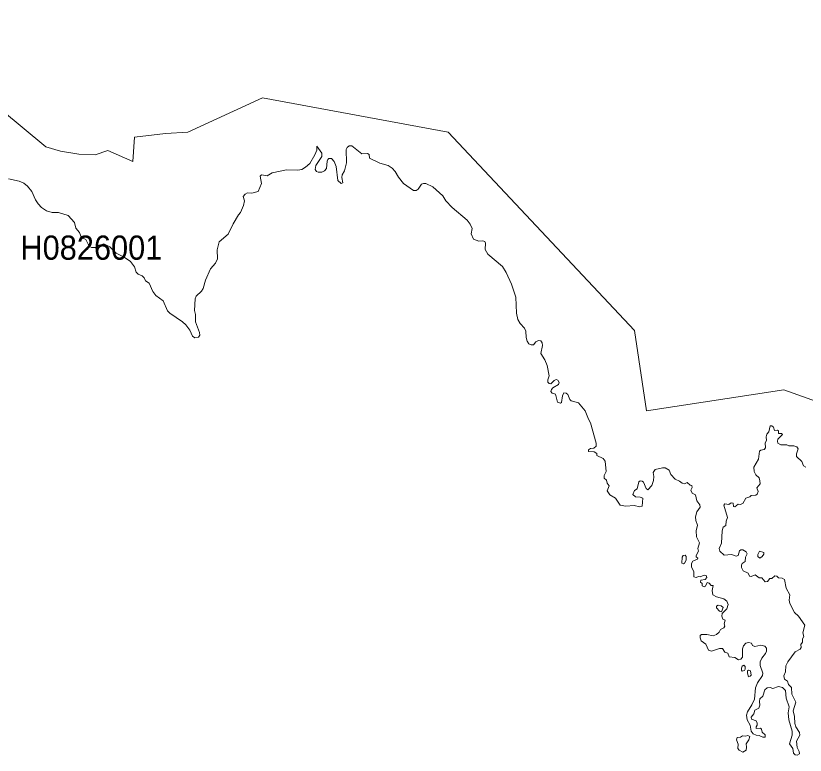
# Model space of a CAD drawing. Extents: x 369010 to 739155, y 6377141 to 6616555.
# Drawn here: x 495641 to 498903, y 6462737 to 6465794 of the extents above; entities that cross this region are included whole.
import ezdxf
from ezdxf.enums import TextEntityAlignment as Align

# ---------------------------------------------------------------- set-up
doc = ezdxf.new("R2010")
doc.units = 0
doc.header["$LTSCALE"] = 40
doc.layers.add('1', color=7, linetype='Continuous', lineweight=13)
doc.layers.add('2', color=7, linetype='Continuous')

msp = doc.modelspace()

# ---------------------------------------------------------------- linework, layer by layer
at = {"layer": '1'}
for points in [[(498969.24, 6464192.12), (498814.49, 6464246.9), (498247.81, 6464161.33), (498197.99, 6464493.17), (497427.07, 6465312.42), (496660.63, 6465453.92), (496351.8, 6465313.08), (496259.94, 6465306.95), (496131.51, 6465291.73), (496124.06, 6465191.1), (496021.45, 6465236.61), (495969.48, 6465218.24), (495902.12, 6465221.39), (495825.66, 6465233.64), (495764.59, 6465252.01), (495112.34, 6465793.54)], [(495112.34, 6465793.54), (495764.59, 6465252.01), (495825.66, 6465233.64), (495902.12, 6465221.39), (495969.48, 6465218.24), (496021.45, 6465236.61), (496124.06, 6465191.1), (496131.51, 6465291.73), (496259.94, 6465306.95), (496351.8, 6465313.08), (496660.63, 6465453.92), (497427.07, 6465312.42), (498197.99, 6464493.17), (498247.81, 6464161.33), (498814.49, 6464246.9), (498969.24, 6464192.12)], [(495611.33, 6465119.11), (495654.69, 6465110), (495673.56, 6465101.89), (495688.95, 6465089.98), (495707.82, 6465066.64), (495722.71, 6465032.38), (495732.98, 6465016), (495747.71, 6465000.94), (495767.9, 6464987.37), (495791.23, 6464980.75), (495817.22, 6464980.25), (495857.77, 6464967.67), (495883.25, 6464939.37), (495888.88, 6464915.37), (495904.27, 6464897.5), (495909.24, 6464883.1), (495915.86, 6464875.82), (495930.92, 6464868.2), (495944.49, 6464841.23), (495953.26, 6464835.27), (495970.47, 6464835.27), (495986.86, 6464845.69), (496004.73, 6464850.33), (496029.89, 6464838.74), (496056.04, 6464811.93), (496089.31, 6464796.21), (496115.12, 6464778.33), (496130.85, 6464755.33), (496138.46, 6464733.98), (496146.24, 6464725.54), (496162.96, 6464718.26), (496171.4, 6464710.48), (496176.36, 6464697.9), (496192.75, 6464688.8), (496207.31, 6464654.21), (496219.89, 6464637.16), (496249.68, 6464614.82), (496267.22, 6464574.27), (496277.98, 6464563.84), (496329.78, 6464529.25), (496343.69, 6464516.18), (496360.73, 6464493.5), (496371.66, 6464468.68), (496380.76, 6464462.88), (496395.82, 6464464.87), (496401.78, 6464473.64), (496400.29, 6464484.73), (496383.57, 6464528.92), (496383.57, 6464558.21), (496378.94, 6464575.59), (496382.41, 6464623.26), (496386.39, 6464635.01), (496408.73, 6464655.36), (496415.68, 6464665.79), (496424.45, 6464701.37), (496444.97, 6464747.55), (496465.99, 6464771.38), (496474.43, 6464788.76), (496473.77, 6464826.5), (496481.39, 6464858.77), (496518.79, 6464890.88), (496539.64, 6464934.24), (496560.99, 6464971.15), (496569.76, 6464979.92), (496582.01, 6465009.71), (496585.49, 6465029.24), (496580.36, 6465047.11), (496588.96, 6465056.88), (496599.06, 6465062.01), (496616.27, 6465060.35), (496642.75, 6465067.63), (496655.83, 6465099.74), (496650.2, 6465130.86), (496656.49, 6465135.82), (496680.32, 6465131.68), (496699.85, 6465143.77), (496759.6, 6465157.5), (496806.1, 6465155.68), (496823.48, 6465158.83), (496838.54, 6465167.27), (496855.59, 6465183.65), (496877.27, 6465218.57), (496884.72, 6465238.1), (496884.39, 6465254.16), (496905.24, 6465225.53), (496905.57, 6465211.62), (496880.58, 6465174.22), (496878.1, 6465158.5), (496883.89, 6465150.39), (496890.68, 6465146.58), (496905.24, 6465147.41), (496916.16, 6465152.54), (496924.44, 6465161.97), (496927.25, 6465193.09), (496930.73, 6465199.71), (496935.03, 6465203.51), (496945.79, 6465203.51), (496956.05, 6465190.94), (496964.66, 6465171.07), (496972.27, 6465113.15)], [(496972.27, 6465113.15), (496986.17, 6465100.9), (496993.12, 6465103.38), (496987.66, 6465124.57), (496989.98, 6465135.49), (496999.41, 6465153.2), (497007.19, 6465186.14), (497006.03, 6465240.59), (497010, 6465249.36), (497018.28, 6465256.31), (497029.87, 6465255.65), (497070.41, 6465222.38), (497093.92, 6465224.2), (497101.2, 6465220.06), (497103.02, 6465205), (497145.88, 6465184.65), (497179.48, 6465174.55), (497195.87, 6465163.46), (497208.78, 6465150.55), (497222.18, 6465126.39), (497243.03, 6465100.24), (497284.74, 6465070.78), (497295.83, 6465070.78), (497303.28, 6465076.74), (497317.18, 6465097.43), (497325.62, 6465100.9), (497335.39, 6465099.91), (497365.01, 6465086.5), (497405.56, 6465049.43), (497417.48, 6465028.58), (497444.45, 6465001.27), (497506.19, 6464948.14), (497519.1, 6464932.75), (497526.87, 6464915.04), (497523.4, 6464892.86), (497532.83, 6464870.52), (497554.18, 6464862.24), (497570.9, 6464863.9), (497579.67, 6464860.42), (497582.15, 6464853.14), (497580.66, 6464826.99), (497591.92, 6464808.46), (497652.66, 6464756.65), (497668.05, 6464731.83), (497689.4, 6464683.67), (497706.94, 6464630.21), (497710.42, 6464564.5), (497715.22, 6464538.35), (497724.98, 6464522.13), (497743.85, 6464502.94), (497748.81, 6464490.03), (497750.14, 6464463.55), (497754.11, 6464448.15), (497761.06, 6464437.89), (497770.83, 6464433.75), (497779.93, 6464433.75), (497790.69, 6464445.67), (497800.78, 6464450.97), (497810.22, 6464450.64), (497815.84, 6464441.2), (497817.33, 6464430.94), (497811.04, 6464398.17), (497827.43, 6464371.19), (497836.2, 6464347.86), (497844.48, 6464305.16), (497839.01, 6464288.77), (497839.35, 6464279.67), (497845.3, 6464274.04), (497852.59, 6464272.39), (497865.83, 6464286.62), (497874.27, 6464290.43), (497880.89, 6464287.45), (497886.51, 6464278.02), (497883.7, 6464269.24), (497859.87, 6464255.84), (497854.41, 6464249.22), (497852.59, 6464240.28), (497857.05, 6464233.99), (497870.79, 6464229.36), (497879.07, 6464196.92), (497891.31, 6464191.95), (497895.95, 6464195.1), (497900.09, 6464223.4), (497905.38, 6464234.65), (497915.48, 6464233.99), (497922.43, 6464227.7), (497929.88, 6464207.34), (497936.17, 6464202.38), (497965.79, 6464193.77), (497994.09, 6464161.17), (498007.33, 6464126.91), (498016.43, 6464111.52), (498039.27, 6464027.77), (498038.94, 6464014.37), (498029.34, 6464007.09), (498016.43, 6464004.6), (498008.16, 6463999.14), (498007.83, 6463992.52), (498031.16, 6463990.7), (498042.42, 6463984.41)], [(498859.18, 6462897.38), (498852.89, 6462921.38), (498864.31, 6462956.47), (498848.26, 6462989.24), (498845.94, 6463017.87), (498834.02, 6463030.12), (498830.55, 6463043.36), (498818.3, 6463051.47), (498814.66, 6463065.37), (498821.78, 6463081.42), (498822.44, 6463106.25), (498830.88, 6463123.79), (498861.5, 6463164.01), (498882.19, 6463175.43), (498885.99, 6463182.05), (498885, 6463195.29), (498891.95, 6463204.39), (498891.95, 6463218.46), (498896.92, 6463228.22), (498893.44, 6463243.28), (498902.05, 6463274.73), (498874.9, 6463312.13), (498859.18, 6463327.69), (498839.49, 6463364.76), (498836.84, 6463378.83), (498839.65, 6463400.35), (498824.59, 6463427.66), (498817.97, 6463464.07), (498808.54, 6463469.53), (498792.81, 6463471.02), (498785.7, 6463477.97), (498778.08, 6463478.3), (498765.17, 6463467.87), (498757.06, 6463467.21), (498746.97, 6463454.96), (498738.2, 6463454.14), (498723.96, 6463470.02), (498712.71, 6463471.02), (498696.66, 6463482.44), (498680.27, 6463476.31), (498673.65, 6463477.97), (498668.02, 6463489.22), (498647, 6463499.32), (498640.05, 6463512.56), (498639.23, 6463522.99), (498642.04, 6463529.77), (498654.45, 6463537.72), (498655.78, 6463555.26), (498663.06, 6463569.16), (498659.25, 6463577.93), (498645.02, 6463585.88), (498637.24, 6463585.88), (498631.61, 6463581.41), (498626.15, 6463562.87), (498617.71, 6463559.4), (498599.17, 6463566.35), (498567.73, 6463564.69), (498549.85, 6463580.08), (498547.7, 6463591.5), (498557.3, 6463613.85), (498560.28, 6463665.15), (498564.25, 6463679.55), (498575.84, 6463686.17), (498576.83, 6463705.37), (498581.96, 6463720.43), (498567.07, 6463771.41), (498570.54, 6463776.37), (498587.59, 6463773.89), (498596.69, 6463780.18), (498605.13, 6463778.86), (498606.79, 6463765.45), (498612.08, 6463763.79), (498625.99, 6463774.55), (498634.43, 6463773.23), (498645.02, 6463778.03), (498657.43, 6463799.38), (498674.31, 6463805), (498679.94, 6463810.96), (498698.81, 6463811.96), (498705.1, 6463816.42), (498708.57, 6463826.69), (498703.61, 6463842.41), (498716.52, 6463859.12), (498716.19, 6463871.37), (498712.71, 6463883.29), (498698.81, 6463895.54), (498692.02, 6463910.1), (498691.03, 6463928.31), (498710.56, 6463961.41), (498714.86, 6463993.68), (498719.99, 6463998.48), (498733.4, 6464000.63), (498738.86, 6464007.25), (498737.54, 6464028.27), (498742.83, 6464037.7), (498741.67, 6464053.1), (498744.49, 6464064.51), (498752.93, 6464073.29), (498758.06, 6464098.77), (498764.84, 6464099.11)], [(498764.84, 6464099.11), (498772.46, 6464092.82), (498776.76, 6464079.91), (498789.34, 6464081.4), (498792.65, 6464077.76), (498793.14, 6464067.33), (498805.39, 6464067), (498809.2, 6464062.53), (498790.66, 6464043.16), (498788.18, 6464035.55), (498790, 6464027.11), (498802.08, 6464020.82), (498827.74, 6464020.49), (498835.68, 6464016.35), (498855.71, 6464016.02), (498867.95, 6464011.55), (498873.41, 6464003.78), (498866.79, 6463982.42), (498867.79, 6463971.34), (498889.8, 6463951.31), (498896.58, 6463933.27), (498905.69, 6463928.31)], [(498042.42, 6463984.41), (498042.09, 6463975.64), (498068.24, 6463963.72), (498076.35, 6463952.63), (498080.15, 6463910.27), (498072.37, 6463893.88), (498072.04, 6463882.63), (498081.81, 6463874.02), (498084.95, 6463861.11), (498092.4, 6463850.52), (498085.45, 6463829.66), (498095.55, 6463813.94), (498118.55, 6463800.21), (498138.41, 6463770.25), (498161.25, 6463766.77), (498196.17, 6463769.59), (498219.51, 6463763.96), (498228.94, 6463766.28), (498232.42, 6463799.21), (498221.33, 6463804.01), (498202.46, 6463805.17), (498191.21, 6463815.6), (498198.16, 6463831.32), (498208.42, 6463838.44), (498215.7, 6463867.4), (498221.33, 6463870.88), (498229.27, 6463870.21), (498234.57, 6463865.58), (498246.15, 6463840.09), (498252.44, 6463834.8), (498269.82, 6463852.67), (498276.94, 6463872.2), (498277.93, 6463889.41), (498274.79, 6463905.8), (498283.56, 6463917.71), (498313.51, 6463925.66), (498324.77, 6463925), (498340.82, 6463914.9), (498348.44, 6463898.18), (498365.98, 6463878.49), (498383.52, 6463870.54), (498394.28, 6463861.11), (498404.71, 6463858.63), (498415.3, 6463864.59), (498427.55, 6463853.33), (498435.16, 6463852.01), (498436.32, 6463843.9), (498429.86, 6463832.48), (498436.15, 6463820.89), (498449.56, 6463813.61), (498455.02, 6463788.12), (498468.1, 6463772.73), (498468.76, 6463762.47), (498455.02, 6463743.6), (498449.56, 6463723.08), (498450.55, 6463707.69), (498457.5, 6463688.82), (498452.37, 6463664.66), (498453.37, 6463639.83), (498466.27, 6463615.01), (498459.99, 6463591.34), (498462.14, 6463581.24), (498452.7, 6463563.37), (498453.03, 6463557.08), (498459.65, 6463551.78), (498458.16, 6463547.98), (498439.46, 6463539.21), (498433.5, 6463529.77), (498433.5, 6463515.87), (498443.27, 6463494.85), (498443.6, 6463474.49), (498452.7, 6463471.51), (498462.47, 6463476.31), (498469.09, 6463474.49), (498485.8, 6463481.61), (498493.25, 6463480.78), (498496.4, 6463472.51), (498489.61, 6463463.07), (498471.24, 6463461.25), (498470.74, 6463452.48), (498476.7, 6463447.02), (498477.2, 6463436.92), (498485.14, 6463432.95), (498491.76, 6463436.1), (498498.71, 6463450.83), (498506.82, 6463448.67), (498514.11, 6463439.24), (498523.21, 6463438.58), (498518.08, 6463417.89), (498521.22, 6463400.18), (498536.94, 6463391.41), (498566.57, 6463383.47), (498578.82, 6463374.69), (498585.44, 6463359.96), (498578.82, 6463342.59), (498560.61, 6463323.22), (498558.29, 6463311.47), (498562.43, 6463299.89), (498572.86, 6463295.58), (498567.73, 6463279.86)], [(498567.73, 6463279.86), (498570.71, 6463270.92), (498566.57, 6463263.81), (498553, 6463256.52), (498547.37, 6463246.1), (498536.45, 6463236), (498522.88, 6463231.37), (498496.07, 6463236.33), (498474.38, 6463236.66), (498469.42, 6463231.7), (498468.43, 6463221.93), (498473.23, 6463209.69), (498492.76, 6463196.45), (498503.68, 6463170.96), (498516.59, 6463166.82), (498549.52, 6463178.24), (498561.94, 6463178.57), (498571.37, 6463163.51), (498583.62, 6463159.7), (498588.58, 6463144.64), (498612.41, 6463141.17), (498627.81, 6463131.4), (498637.41, 6463134.22), (498643.69, 6463142.33), (498644.36, 6463176.59), (498648.66, 6463189.16), (498657.76, 6463200.25), (498669.51, 6463203.07), (498681.43, 6463200.92), (498686.06, 6463191.15), (498695.5, 6463187.34), (498720.32, 6463191.81), (498735.88, 6463187.67), (498743.33, 6463180.06), (498743, 6463167.15), (498738.69, 6463157.55), (498724.46, 6463138.85), (498717.18, 6463123.13), (498717.51, 6463108.73), (498727.94, 6463076.95), (498727.27, 6463067.19), (498706.26, 6463036.74), (498697.81, 6463015.72), (498693.35, 6462969.04), (498683.25, 6462945.21), (498664.71, 6462917.24), (498660.74, 6462903.34), (498663.72, 6462883.31), (498675.97, 6462861.63), (498679.94, 6462836.81), (498687.55, 6462826.05), (498701.12, 6462820.09), (498712.38, 6462819.1), (498728.6, 6462811.65), (498737.7, 6462812.15), (498738.36, 6462822.24), (498725.78, 6462832.01), (498722.97, 6462844.92), (498718.5, 6462849.05), (498701.12, 6462848.06), (498699.97, 6462854.02), (498705.26, 6462860.97), (498705.26, 6462870.07), (498700.96, 6462879.84), (498681.76, 6462885.8), (498680.11, 6462894.57), (498691.19, 6462908.8), (498695.5, 6462923.53), (498710.89, 6462932.3), (498716.35, 6462943.72), (498713.87, 6462959.94), (498716.35, 6462970.04), (498728.6, 6462981.95), (498736.38, 6463006.94), (498745.81, 6463015.72), (498758.72, 6463017.54), (498769.15, 6463012.57), (498793.31, 6463021.01), (498809.36, 6463017.87), (498821.61, 6463005.29), (498824.09, 6462973.18), (498836.51, 6462937.6), (498833.03, 6462913.1), (498834.85, 6462883.64), (498849.58, 6462836.97), (498849.58, 6462820.09), (498838, 6462783.85), (498852.4, 6462764.48), (498854.88, 6462745.61), (498861.83, 6462739.32), (498869.61, 6462737.34), (498879.04, 6462742.47), (498878.38, 6462753.06), (498869.61, 6462769.12), (498867.46, 6462794.93), (498880.7, 6462820.75), (498879.7, 6462831.34), (498864.64, 6462854.02), (498860.5, 6462868.25), (498859.18, 6462897.38)]]:
    msp.add_lwpolyline(points, dxfattribs=at)
for points in [[(498715.52, 6463552.11), (498725.95, 6463558.4), (498732.24, 6463568.83), (498732.24, 6463574.79), (498714.86, 6463580.42), (498706.75, 6463566.35), (498707.74, 6463558.07)], [(498407.19, 6463563.7), (498399.25, 6463562.21), (498394.61, 6463555.26), (498392.96, 6463531.59), (498399.58, 6463528.45), (498404.71, 6463531.26), (498410.67, 6463543.51), (498411.82, 6463558.4)], [(498557.8, 6463330.34), (498564.09, 6463347.39), (498556.47, 6463355.16), (498542.9, 6463357.15), (498536.12, 6463353.34), (498536.94, 6463346.72), (498548.7, 6463332.33)], [(498649.98, 6463109.06), (498643.36, 6463105.92), (498640.55, 6463097.14), (498639.56, 6463089.53), (498643.03, 6463084.23), (498652.14, 6463087.05), (498655.28, 6463092.68), (498654.95, 6463103.93)], [(498669.18, 6463088.21), (498665.38, 6463086.39), (498664.38, 6463075.96), (498669.18, 6463061.89), (498676.3, 6463063.71), (498679.28, 6463068.18), (498676.63, 6463086.06)], [(498666.04, 6462818.77), (498656.94, 6462816.28), (498643.69, 6462818.1), (498635.42, 6462812.48), (498622.01, 6462809.99), (498619.53, 6462801.22), (498625.82, 6462783.35), (498625.16, 6462765.31), (498630.12, 6462757.86), (498644.85, 6462749.59), (498658.76, 6462758.36), (498661.24, 6462770.77), (498659.75, 6462784.51), (498670.34, 6462801.55), (498674.48, 6462814.46)]]:
    msp.add_lwpolyline(points, close=True, dxfattribs=at)

# ---------------------------------------------------------------- texts
at = {"layer": '2', "width": 0.95}
msp.add_text('H0826001', height=100, dxfattribs=at).set_placement((495953.26, 6464785.27), align=Align.CENTER)

doc.saveas('drawing.dxf')
